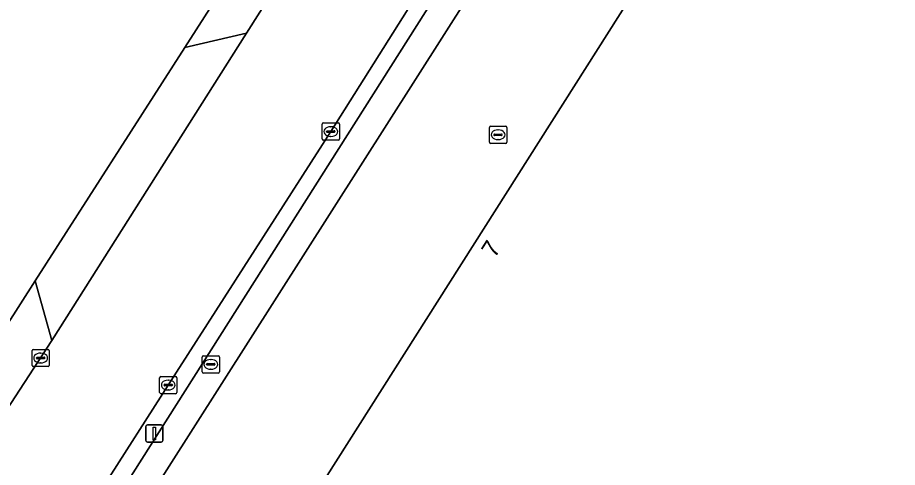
# Model space of a CAD drawing. Extents: x 156141 to 158132, y 385651 to 388333.
# Drawn here: x 156618.4 to 156669.3, y 386627.3 to 386653.3 of the extents above; entities that cross this region are included whole.
import ezdxf

# ---------------------------------------------------------------- set-up
doc = ezdxf.new("R2010")
doc.units = 0
for name, color, linetype in [('IMGEO_Berm_groen', 7, 'Continuous'), ('IMGEO_Brandkraan', 7, 'Continuous'), ('IMGEO_Erf', 7, 'Continuous'), ('IMGEO_Hek', 7, 'Continuous'), ('IMGEO_Kolk', 7, 'Continuous'), ('IMGEO_Lichtmast', 7, 'Continuous'), ('IMGEO_Pand', 7, 'Continuous'), ('IMGEO_Pand_nummerreeks', 7, 'Continuous'), ('IMGEO_Rijbaan_lokaal_gesloten', 7, 'Continuous'), ('IMGEO_Rioolput', 7, 'Continuous'), ('IMGEO_Voetpad_open', 7, 'Continuous')]:
    doc.layers.add(name, color=color, linetype=linetype)

msp = doc.modelspace()

# ---------------------------------------------------------------- linework, layer by layer
at = {"layer": 'IMGEO_Berm_groen'}
for points in [[(156654.094, 386687.764), (156655.269, 386689.645), (156657.007, 386692.363), (156657.521, 386693.171), (156657.011, 386696.678), (156628.043, 386651.553), (156631.606, 386652.383)], [(156648.488, 386663.892), (156647.009, 386663.404), (156636.476, 386646.694), (156627.073, 386632.045), (156623.352, 386626.216), (156623.535, 386624.605)]]:
    msp.add_lwpolyline(points, close=True, dxfattribs=at)
msp.add_lwpolyline([(156615.582, 386627.336), (156620.329, 386634.612), (156619.382, 386638.061), (156612.829, 386627.853)], dxfattribs=at)
at = {"layer": 'IMGEO_Brandkraan'}
for p, q in [((156629.111, 386633.74), (156629.963, 386633.74)), ((156629.036, 386632.814), (156629.036, 386633.666)), ((156629.295, 386633.234), (156629.295, 386633.246)), ((156629.338, 386633.283), (156629.736, 386633.283)), ((156629.524, 386633.52), (156629.549, 386633.52)), ((156629.779, 386633.246), (156629.779, 386633.234)), ((156630.037, 386633.666), (156630.037, 386632.814)), ((156629.963, 386632.74), (156629.111, 386632.74)), ((156629.733, 386633.197), (156629.335, 386633.197)), ((156629.547, 386632.96), (156629.522, 386632.96))]:
    msp.add_line(p, q, dxfattribs=at)
for points in [[(156629.111, 386633.74), (156629.963, 386633.74)], [(156629.036, 386632.814), (156629.036, 386633.666)], [(156630.037, 386633.666), (156630.037, 386632.814)], [(156629.963, 386632.74), (156629.111, 386632.74)]]:
    msp.add_lwpolyline(points, dxfattribs=at)
for centre, radius, start, end in [((156629.113, 386633.664), 0.0765, 91.552, 178.448), ((156629.113, 386633.664), 0.0765, 91.552, 178.448), ((156629.961, 386633.664), 0.0765, 1.552, 88.448), ((156629.961, 386633.664), 0.0765, 1.552, 88.448), ((156629.335, 386633.243), 0.0403, 85.8775, 175.7526), ((156629.332, 386633.233), 0.0366, 178.938, 274.7102), ((156629.736, 386633.24), 0.043, 264.8664, 352.4533), ((156629.74, 386633.245), 0.0386, 1.7309, 96.639), ((156629.113, 386632.816), 0.0765, 181.552, 268.448), ((156629.113, 386632.816), 0.0765, 181.552, 268.448), ((156629.961, 386632.816), 0.0765, 271.552, 358.448), ((156629.961, 386632.816), 0.0765, 271.552, 358.448)]:
    msp.add_arc(centre, radius, start, end, dxfattribs=at)
for centre, major_axis, ratio, start_param, end_param in [((156629.523, 386633.24), (-0.387, 0.002), 0.722429, 4.712389, 7.853982), ((156629.548, 386633.24), (-0.39, 0.002), 0.717154, 1.570796, 4.712389)]:
    msp.add_ellipse(centre, major_axis=major_axis, ratio=ratio, start_param=start_param, end_param=end_param, dxfattribs=at)
at = {"layer": 'IMGEO_Erf'}
for points in [[(156612.829, 386627.853), (156619.382, 386638.061), (156628.043, 386651.553), (156657.011, 386696.678), (156657.201, 386696.974), (156662.597, 386705.379), (156662.858, 386705.786), (156672.017, 386720.053)], [(156678.848, 386708.592), (156677.295, 386706.19), (156671.237, 386696.974), (156667.996, 386692.043), (156664.741, 386686.914), (156659.827, 386678.705), (156658.066, 386675.763), (156650.92, 386664.694), (156623.812, 386622.163), (156618.392, 386613.612), (156618.252, 386613.398), (156618.002, 386613.016), (156617.522, 386612.283)], [(156702.228, 386583.306), (156697.378, 386575.668), (156671.969, 386591.751), (156647.782, 386607.166), (156646.749, 386607.822), (156645.652, 386606.154), (156640.998, 386609.109), (156634.439, 386613.274), (156629.638, 386616.371), (156653.852, 386654.511), (156654.037, 386654.393), (156658.856, 386661.989), (156663.254, 386659.201), (156663.362, 386659.378), (156670.604, 386654.774), (156674.825, 386652.09), (156673.747, 386650.393), (156677.948, 386647.724), (156680.443, 386646.138), (156694.315, 386637.324), (156699.046, 386634.325), (156707.538, 386628.94)]]:
    msp.add_lwpolyline(points, dxfattribs=at)
at = {"layer": 'IMGEO_Hek'}
for points in [[(156657.201, 386696.974), (156657.011, 386696.678), (156628.043, 386651.553)], [(156628.043, 386651.553), (156619.382, 386638.061)], [(156619.382, 386638.061), (156612.829, 386627.853)]]:
    msp.add_lwpolyline(points, dxfattribs=at)
at = {"layer": 'IMGEO_Kolk'}
for p, q in [((156635.976, 386646.267), (156635.976, 386647.119)), ((156636.051, 386647.193), (156636.903, 386647.193)), ((156636.977, 386647.119), (156636.977, 386646.267)), ((156636.235, 386646.687), (156636.235, 386646.699)), ((156636.673, 386646.65), (156636.275, 386646.65)), ((156636.278, 386646.736), (156636.676, 386646.736)), ((156636.464, 386646.973), (156636.489, 386646.973)), ((156636.719, 386646.699), (156636.719, 386646.687)), ((156636.903, 386646.193), (156636.051, 386646.193)), ((156636.487, 386646.413), (156636.462, 386646.413)), ((156619.19, 386633.182), (156619.19, 386634.034)), ((156619.265, 386634.108), (156620.117, 386634.108)), ((156619.678, 386633.888), (156619.703, 386633.888)), ((156620.191, 386634.034), (156620.191, 386633.182)), ((156619.449, 386633.602), (156619.449, 386633.614)), ((156619.887, 386633.565), (156619.489, 386633.565)), ((156619.492, 386633.651), (156619.89, 386633.651)), ((156619.701, 386633.328), (156619.676, 386633.328)), ((156619.933, 386633.614), (156619.933, 386633.602)), ((156620.117, 386633.108), (156619.265, 386633.108)), ((156626.574, 386631.619), (156626.574, 386632.471)), ((156626.649, 386632.545), (156627.501, 386632.545)), ((156627.062, 386632.325), (156627.087, 386632.325)), ((156627.575, 386632.471), (156627.575, 386631.619)), ((156626.833, 386632.039), (156626.833, 386632.051)), ((156627.271, 386632.002), (156626.873, 386632.002)), ((156626.876, 386632.088), (156627.274, 386632.088)), ((156627.085, 386631.765), (156627.06, 386631.765)), ((156627.317, 386632.051), (156627.317, 386632.039)), ((156627.501, 386631.545), (156626.649, 386631.545))]:
    msp.add_line(p, q, dxfattribs=at)
for points in [[(156635.976, 386646.267), (156635.976, 386647.119)], [(156636.051, 386647.193), (156636.903, 386647.193)], [(156636.977, 386647.119), (156636.977, 386646.267)], [(156636.903, 386646.193), (156636.051, 386646.193)], [(156619.19, 386633.182), (156619.19, 386634.034)], [(156619.265, 386634.108), (156620.117, 386634.108)], [(156620.191, 386634.034), (156620.191, 386633.182)], [(156620.117, 386633.108), (156619.265, 386633.108)], [(156626.574, 386631.619), (156626.574, 386632.471)], [(156626.649, 386632.545), (156627.501, 386632.545)], [(156627.575, 386632.471), (156627.575, 386631.619)], [(156627.501, 386631.545), (156626.649, 386631.545)]]:
    msp.add_lwpolyline(points, dxfattribs=at)
for centre, radius, start, end in [((156636.053, 386647.117), 0.0765, 91.552, 178.448), ((156636.053, 386647.117), 0.0765, 91.552, 178.448), ((156636.901, 386647.117), 0.0765, 1.552, 88.448), ((156636.901, 386647.117), 0.0765, 1.552, 88.448), ((156636.275, 386646.696), 0.0403, 85.8775, 175.7526), ((156636.272, 386646.686), 0.0366, 178.938, 274.7102), ((156636.676, 386646.693), 0.043, 264.8664, 352.4533), ((156636.68, 386646.698), 0.0386, 1.7309, 96.639), ((156636.053, 386646.269), 0.0765, 181.552, 268.448), ((156636.053, 386646.269), 0.0765, 181.552, 268.448), ((156636.901, 386646.269), 0.0765, 271.552, 358.448), ((156636.901, 386646.269), 0.0765, 271.552, 358.448), ((156619.267, 386634.032), 0.0765, 91.552, 178.448), ((156619.267, 386634.032), 0.0765, 91.552, 178.448), ((156620.115, 386634.032), 0.0765, 1.552, 88.448), ((156620.115, 386634.032), 0.0765, 1.552, 88.448), ((156619.489, 386633.611), 0.0403, 85.8775, 175.7526), ((156619.486, 386633.601), 0.0366, 178.938, 274.7102), ((156619.89, 386633.608), 0.043, 264.8664, 352.4533), ((156619.894, 386633.613), 0.0386, 1.7309, 96.639), ((156619.267, 386633.184), 0.0765, 181.552, 268.448), ((156619.267, 386633.184), 0.0765, 181.552, 268.448), ((156620.115, 386633.184), 0.0765, 271.552, 358.448), ((156620.115, 386633.184), 0.0765, 271.552, 358.448), ((156626.651, 386632.469), 0.0765, 91.552, 178.448), ((156626.651, 386632.469), 0.0765, 91.552, 178.448), ((156627.499, 386632.469), 0.0765, 1.552, 88.448), ((156627.499, 386632.469), 0.0765, 1.552, 88.448), ((156626.873, 386632.048), 0.0403, 85.8775, 175.7526), ((156626.87, 386632.038), 0.0366, 178.938, 274.7102), ((156627.274, 386632.045), 0.043, 264.8664, 352.4533), ((156627.278, 386632.05), 0.0386, 1.7309, 96.639), ((156626.651, 386631.621), 0.0765, 181.552, 268.448), ((156626.651, 386631.621), 0.0765, 181.552, 268.448), ((156627.499, 386631.621), 0.0765, 271.552, 358.448), ((156627.499, 386631.621), 0.0765, 271.552, 358.448)]:
    msp.add_arc(centre, radius, start, end, dxfattribs=at)
for centre, major_axis, ratio, start_param, end_param in [((156636.463, 386646.693), (-0.387, 0.002), 0.722429, 4.712389, 7.853982), ((156636.488, 386646.693), (-0.39, 0.002), 0.717154, 1.570796, 4.712389), ((156619.677, 386633.608), (-0.387, 0.002), 0.722429, 4.712389, 7.853982), ((156619.702, 386633.608), (-0.39, 0.002), 0.717154, 1.570796, 4.712389), ((156627.061, 386632.045), (-0.387, 0.002), 0.722429, 4.712389, 7.853982), ((156627.086, 386632.045), (-0.39, 0.002), 0.717154, 1.570796, 4.712389)]:
    msp.add_ellipse(centre, major_axis=major_axis, ratio=ratio, start_param=start_param, end_param=end_param, dxfattribs=at)
at = {"layer": 'IMGEO_Lichtmast'}
for p, q in [((156625.873, 386629.745), (156626.663, 386629.745)), ((156626.663, 386629.745), (156625.873, 386629.745)), ((156625.773, 386628.845), (156625.773, 386629.645)), ((156625.773, 386629.645), (156625.773, 386628.845)), ((156626.763, 386629.645), (156626.763, 386628.845)), ((156626.763, 386628.845), (156626.763, 386629.645)), ((156626.663, 386628.745), (156625.873, 386628.745)), ((156625.873, 386628.745), (156626.663, 386628.745))]:
    msp.add_line(p, q, dxfattribs=at)
msp.add_lwpolyline([(156626.193, 386629.62), (156626.343, 386629.62), (156626.343, 386628.87), (156626.193, 386628.87), (156626.193, 386629.62)], dxfattribs=at)
for centre, start, end in [((156625.873, 386629.645), 90, 180), ((156625.873, 386629.645), 90, 180), ((156626.663, 386629.645), 0, 90), ((156626.663, 386629.645), 360, 90), ((156625.873, 386628.845), 180, 270), ((156625.873, 386628.845), 180, 270), ((156626.663, 386628.845), 270, 0), ((156626.663, 386628.845), 270, 0)]:
    msp.add_arc(centre, 0.1, start, end, dxfattribs=at)
at = {"layer": 'IMGEO_Pand'}
msp.add_lwpolyline([(156707.538, 386628.94), (156699.046, 386634.325), (156694.315, 386637.324), (156680.443, 386646.138), (156677.948, 386647.724), (156673.747, 386650.393), (156674.825, 386652.09), (156670.604, 386654.774), (156663.362, 386659.378), (156663.254, 386659.201), (156658.856, 386661.989), (156654.037, 386654.393), (156653.852, 386654.511), (156629.638, 386616.371), (156634.439, 386613.274), (156640.998, 386609.109), (156645.652, 386606.154), (156646.749, 386607.822), (156647.782, 386607.166), (156671.969, 386591.751), (156697.378, 386575.668), (156702.228, 386583.306)], dxfattribs=at)
at = {"layer": 'IMGEO_Rijbaan_lokaal_gesloten'}
for points in [[(156668.43, 386710.299), (156666.266, 386706.917), (156666.247, 386706.887), (156657.521, 386693.171), (156657.007, 386692.363), (156655.269, 386689.645), (156654.094, 386687.764), (156631.606, 386652.383), (156620.329, 386634.612), (156615.582, 386627.336)], [(156614.905, 386612.853), (156623.352, 386626.216), (156627.073, 386632.045), (156636.476, 386646.694), (156647.009, 386663.404), (156657.828, 386680.422), (156658.407, 386681.319), (156661.583, 386686.315), (156667.221, 386695.196), (156676.089, 386708.874)]]:
    msp.add_lwpolyline(points, dxfattribs=at)
at = {"layer": 'IMGEO_Rioolput'}
for p, q in [((156645.734, 386647.009), (156646.586, 386647.009)), ((156645.659, 386646.083), (156645.659, 386646.935)), ((156645.918, 386646.503), (156645.918, 386646.515)), ((156645.961, 386646.552), (156646.359, 386646.552)), ((156646.147, 386646.789), (156646.172, 386646.789)), ((156646.402, 386646.515), (156646.402, 386646.503)), ((156646.66, 386646.935), (156646.66, 386646.083)), ((156646.586, 386646.009), (156645.734, 386646.009)), ((156646.356, 386646.466), (156645.958, 386646.466)), ((156646.17, 386646.229), (156646.145, 386646.229))]:
    msp.add_line(p, q, dxfattribs=at)
for points in [[(156645.734, 386647.009), (156646.586, 386647.009)], [(156645.659, 386646.083), (156645.659, 386646.935)], [(156646.66, 386646.935), (156646.66, 386646.083)], [(156646.586, 386646.009), (156645.734, 386646.009)]]:
    msp.add_lwpolyline(points, dxfattribs=at)
for centre, radius, start, end in [((156645.736, 386646.933), 0.0765, 91.552, 178.448), ((156645.736, 386646.933), 0.0765, 91.552, 178.448), ((156646.584, 386646.933), 0.0765, 1.552, 88.448), ((156646.584, 386646.933), 0.0765, 1.552, 88.448), ((156645.958, 386646.512), 0.0403, 85.8775, 175.7526), ((156645.955, 386646.502), 0.0366, 178.938, 274.7102), ((156646.359, 386646.509), 0.043, 264.8664, 352.4533), ((156646.363, 386646.514), 0.0386, 1.7309, 96.639), ((156645.736, 386646.085), 0.0765, 181.552, 268.448), ((156645.736, 386646.085), 0.0765, 181.552, 268.448), ((156646.584, 386646.085), 0.0765, 271.552, 358.448), ((156646.584, 386646.085), 0.0765, 271.552, 358.448)]:
    msp.add_arc(centre, radius, start, end, dxfattribs=at)
for centre, major_axis, ratio, start_param, end_param in [((156646.146, 386646.509), (-0.387, 0.002), 0.722429, 4.712389, 7.853982), ((156646.171, 386646.509), (-0.39, 0.002), 0.717154, 1.570796, 4.712389)]:
    msp.add_ellipse(centre, major_axis=major_axis, ratio=ratio, start_param=start_param, end_param=end_param, dxfattribs=at)
at = {"layer": 'IMGEO_Voetpad_open'}
for points in [[(156648.488, 386663.892), (156623.535, 386624.605), (156623.812, 386622.163), (156650.92, 386664.694), (156650.508, 386664.558)], [(156631.606, 386652.383), (156628.043, 386651.553), (156619.382, 386638.061), (156620.329, 386634.612)]]:
    msp.add_lwpolyline(points, close=True, dxfattribs=at)

# ---------------------------------------------------------------- texts
at = {"layer": 'IMGEO_Pand_nummerreeks'}
msp.add_text('7', height=1, rotation=57.5819, dxfattribs=at).set_placement((156645.973, 386639.341))

doc.saveas('drawing.dxf')
